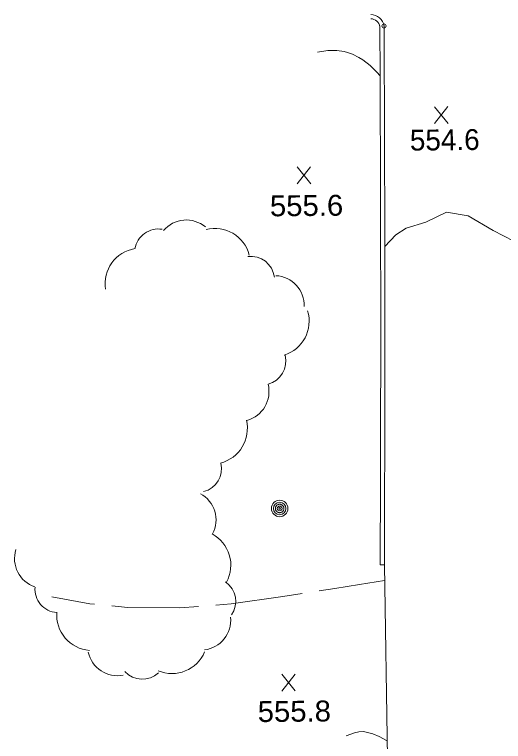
# Model space of a CAD drawing. Extents: x 2361284 to 2366480, y 6976556 to 6985346.
# Drawn here: x 2364276.6 to 2364389.2, y 6980894.6 to 6981061.9 of the extents above; entities that cross this region are included whole.
import ezdxf

# ---------------------------------------------------------------- set-up
doc = ezdxf.new("R2010")
doc.units = 0
doc.header["$LTSCALE"] = 1.9
doc.header["$PDMODE"] = 32
doc.header["$PDSIZE"] = 0.95
for name, color, linetype, lineweight in [('12', 7, 'Continuous', 13), ('15', 7, 'Continuous', 13), ('16', 7, 'Continuous', 13), ('3', 7, 'Continuous', 13), ('4', 7, 'Continuous', 13)]:
    doc.layers.add(name, color=color, linetype=linetype, lineweight=lineweight)

msp = doc.modelspace()

# ---------------------------------------------------------------- linework, layer by layer
at = {"layer": '12'}
for p, q in [((2364376.406, 6981036.806), (2364373.289, 6981040.657)), ((2364373.326, 6981036.777), (2364376.369, 6981040.686)), ((2364344.807, 6981022.945), (2364341.69, 6981026.796)), ((2364341.727, 6981022.916), (2364344.77, 6981026.825)), ((2364341.265, 6980906.225), (2364338.148, 6980910.076)), ((2364338.185, 6980906.196), (2364341.228, 6980910.105))]:
    msp.add_line(p, q, dxfattribs=at)
for points in [[(2364346.363, 6981053.259), (2364348.72, 6981053.591), (2364350.85, 6981053.572), (2364352.475, 6981053.344), (2364353.274, 6981053.146), (2364354.458, 6981052.726), (2364355.899, 6981052.006), (2364356.792, 6981051.445), (2364358.463, 6981050.134), (2364360.052, 6981048.599), (2364360.775, 6981047.766)], [(2364361.858, 6981008.504), (2364364.413, 6981011.169), (2364366.759, 6981012.691), (2364371.297, 6981014.064), (2364376.024, 6981016.438), (2364381.062, 6981015.586), (2364386.815, 6981012.182), (2364391.529, 6981009.716), (2364395.896, 6981007.958), (2364398.924, 6981007.046), (2364404.891, 6981005.363)]]:
    msp.add_lwpolyline(points, dxfattribs=at)
at = {"layer": '15'}
for points in [[(2364346.762, 6980929.236), (2364350.327, 6980929.78), (2364356.068, 6980930.695), (2364361.809, 6980931.619)], [(2364322.992, 6980925.99), (2364326.499, 6980926.263), (2364338.423, 6980927.967), (2364342.806, 6980928.638)], [(2364285.201, 6980927.891), (2364293.937, 6980926.254), (2364295.048, 6980926.154)], [(2364299.032, 6980925.792), (2364302.726, 6980925.447), (2364314.637, 6980925.33), (2364319.004, 6980925.672)], [(2364362.4, 6980894.743), (2364360.53, 6980895.755), (2364359.105, 6980896.362), (2364356.96, 6980896.842), (2364355.901, 6980896.821), (2364354.873, 6980896.572), (2364353, 6980895.854)]]:
    msp.add_lwpolyline(points, dxfattribs=at)
at = {"layer": '16'}
for centre, radius, start, end in [((2364316.162, 6981007.793), 6.815, 49.87682, 139.87682), ((2364309.733, 6981007.083), 5.446, 80.37379, 170.37379), ((2364322.751, 6981004.496), 8.174, 14.39841, 104.39841), ((2364305.652, 6980999.946), 8.174, 99.12851, 189.12851), ((2364331.04, 6981000.776), 5.446, 7.35319, 97.35319), ((2364336.472, 6980994.971), 6.815, 357.59186, 87.59186), ((2364336.276, 6980991.325), 8.174, 287.04338, 17.04338), ((2364333.627, 6980982.093), 5.446, 284.57687, 14.57687), ((2364328.393, 6980975.084), 6.815, 284.57687, 14.57687), ((2364322.054, 6980966.593), 8.174, 283.87566, 13.87566), ((2364318.84, 6980957.362), 5.446, 283.91078, 13.91078), ((2364316.195, 6980945.6), 6.815, 331.7757, 61.7757), ((2364318.25, 6980935.143), 8.174, 331.7757, 61.7757), ((2364283.454, 6980936.654), 6.815, 161.94645, 251.94645), ((2364286.793, 6980929.664), 5.446, 175.36412, 265.36412), ((2364322.103, 6980926.836), 5.446, 325.02274, 55.02274), ((2364294.52, 6980923.683), 8.174, 175.36412, 265.36412), ((2364319.572, 6980922.439), 6.815, 276.37362, 6.37362), ((2364300.281, 6980916.53), 6.815, 191.76698, 281.76698), ((2364312.866, 6980918.39), 8.174, 247.03537, 337.03537), ((2364306.051, 6980914.37), 5.446, 222.84612, 312.84612)]:
    msp.add_arc(centre, radius, start, end, dxfattribs=at)
at = {"layer": '3'}
for p, q in [((2364360.716, 6981059.249), (2364360.732, 6981059.082)), ((2364361.754, 6980935.259), (2364360.794, 6980935.26)), ((2364361.754, 6980935.259), (2364362.475, 6980889.944))]:
    msp.add_line(p, q, dxfattribs=at)
for centre, radius, start, end in [((2364358.517, 6981058.676), 2.252, 10.38811, 87.25211), ((2364358.517, 6981058.676), 3.212, 10.38811, 87.25211), ((2352021.409, 6980989.397), 12339.504, 359.74864, 0.32434), ((2352021.41, 6980989.397), 12340.464, 359.74864, 0.32434)]:
    msp.add_arc(centre, radius, start, end, dxfattribs=at)
msp.add_point((2364361.676, 6981059.255), dxfattribs=at)
at = {"layer": '4'}
for radius in [1.9, 1.442, 0.539, 0.192]:
    msp.add_circle((2364337.66, 6980948.21), radius, dxfattribs=at)
for start, end in [(163.46611, 174.71615), (152.21535, 163.46538), (140.96646, 152.21649), (129.71376, 140.96379), (118.46406, 129.71409), (107.21593, 118.46597), (95.96582, 107.21585), (84.71553, 95.96557), (73.46552, 84.71555), (62.21535, 73.46538), (50.96397, 62.214), (39.71588, 50.96591), (28.46656, 39.7166), (17.21479, 28.46483), (5.96345, 17.21348), (174.71552, 185.96556), (185.96287, 197.21291), (197.21479, 208.46483), (208.46822, 219.71826), (219.71376, 230.96379), (230.96397, 242.214), (242.21812, 253.46815), (253.46258, 264.71261), (264.71553, 275.96557), (275.96582, 287.21585), (287.21593, 298.46597), (298.46406, 309.71409), (309.71589, 320.96592), (320.96646, 332.21649), (332.21419, 343.46422), (343.46611, 354.71615), (354.71553, 5.96557)]:
    msp.add_arc((2364337.66, 6980948.21), 0.973, start, end, dxfattribs=at)

# ---------------------------------------------------------------- texts
at = {"layer": '12'}
msp.add_text('554.6', height=4.799, rotation=0.545, dxfattribs=at).set_placement((2364367.649, 6981030.57))
at = {"layer": '12', "width": 1.05}
for s, p in [('555.6', (2364335.441, 6981015.442)), ('555.8', (2364332.627, 6980899.05))]:
    msp.add_text(s, height=4.799, rotation=0.545, dxfattribs=at).set_placement(p)

doc.saveas('drawing.dxf')
